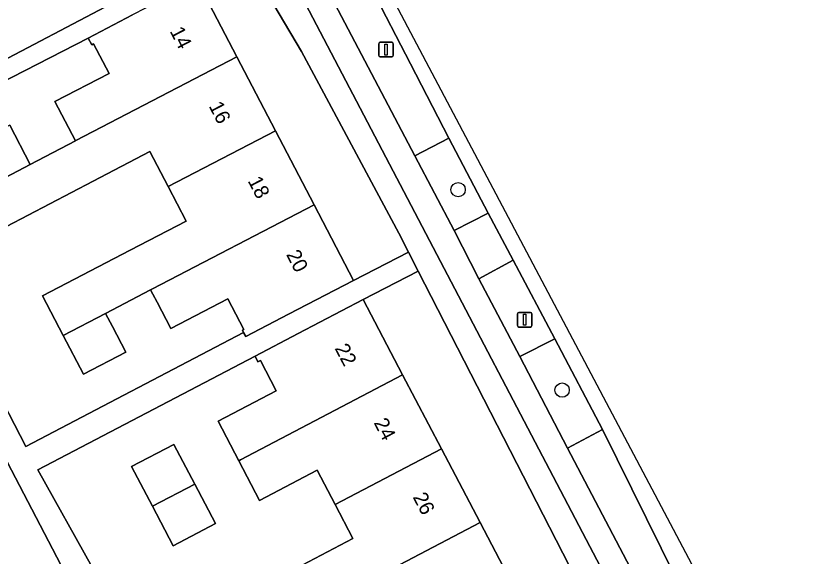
# Model space of a CAD drawing. Extents: x 158352 to 159489, y 383828 to 384603.
# Drawn here: x 159419.9 to 159474, y 384362.4 to 384399.3 of the extents above; entities that cross this region are included whole.
import ezdxf

# ---------------------------------------------------------------- set-up
doc = ezdxf.new("R2010")
doc.units = 0
for name, color, linetype in [('IMGEO_Berm_open', 7, 'Continuous'), ('IMGEO_Boom', 7, 'Continuous'), ('IMGEO_Erf', 7, 'Continuous'), ('IMGEO_Fietspad_gesloten', 7, 'Continuous'), ('IMGEO_Groenvoorziening', 7, 'Continuous'), ('IMGEO_Lichtmast', 7, 'Continuous'), ('IMGEO_Pand', 7, 'Continuous'), ('IMGEO_Pand_nummerreeks', 7, 'Continuous'), ('IMGEO_Parkeervlak_open', 7, 'Continuous'), ('IMGEO_Voetpad_open', 7, 'Continuous')]:
    doc.layers.add(name, color=color, linetype=linetype)

msp = doc.modelspace()

# ---------------------------------------------------------------- linework, layer by layer
at = {"layer": 'IMGEO_Berm_open'}
msp.add_lwpolyline([(159439.889, 384403.589), (159447.179, 384389.739), (159449.48, 384390.945), (159446.885, 384396.013), (159444.219, 384401.178)], dxfattribs=at)
for points in [[(159453.882, 384382.602), (159451.532, 384381.342), (159454.333, 384376.031), (159456.726, 384377.243)], [(159459.974, 384371.039), (159457.593, 384369.773), (159462.832, 384359.798), (159464.982, 384360.927)]]:
    msp.add_lwpolyline(points, close=True, dxfattribs=at)
at = {"layer": 'IMGEO_Boom'}
for centre in [(159450.126, 384387.418), (159457.227, 384373.738)]:
    msp.add_circle(centre, 0.489, dxfattribs=at)
at = {"layer": 'IMGEO_Erf'}
for points in [[(159418.001, 384430.417), (159411.861, 384426.479), (159410.448, 384424.987), (159408.479, 384421.782), (159407.524, 384418.251), (159407.398, 384412.188), (159408.093, 384412.173), (159409.735, 384412.138), (159409.708, 384410.874), (159409.668, 384408.953), (159407.646, 384408.996), (159407.329, 384409.003), (159405.824, 384400.923), (159406.202, 384399.615), (159406.511, 384398.875), (159409.128, 384399.967), (159410.206, 384397.385), (159411.516, 384394.244), (159408.9, 384393.152), (159409.411, 384391.928), (159409.67, 384391.306), (159434.872, 384404.57), (159432.656, 384408.316)], [(159439.435, 384396.855), (159435.592, 384403.352), (159432.337, 384401.656), (159435.025, 384396.497), (159437.658, 384391.444), (159440.291, 384386.39), (159442.981, 384381.228), (159446.741, 384383.154), (159446.075, 384384.455)], [(159447.408, 384381.853), (159443.634, 384379.92), (159446.335, 384374.774), (159448.981, 384369.733), (159451.626, 384364.693), (159454.272, 384359.652), (159456.918, 384354.611), (159459.619, 384349.465), (159463.089, 384351.242)], [(159429.253, 384365.806), (159427.834, 384368.51), (159430.724, 384370.027), (159432.143, 384367.323), (159433.556, 384364.63), (159430.666, 384363.113)]]:
    msp.add_lwpolyline(points, close=True, dxfattribs=at)
for points in [[(159419.519, 384391.821), (159420.915, 384389.143), (159423.998, 384390.749), (159422.602, 384393.428), (159426.296, 384395.353), (159425.246, 384397.367), (159425.11, 384397.295), (159424.866, 384397.763), (159410.131, 384390.201), (159420.614, 384369.891), (159435.481, 384377.679), (159435.409, 384377.817), (159435.507, 384377.869), (159434.413, 384379.97), (159430.512, 384377.938), (159429.575, 384379.736), (159429.284, 384380.295), (159429.137, 384380.576), (159426.062, 384378.973), (159426.523, 384378.089), (159427.436, 384376.336), (159424.541, 384374.828), (159423.167, 384377.465), (159421.757, 384380.17), (159427.728, 384383.282), (159431.554, 384385.276), (159430.33, 384387.624), (159429.082, 384390.02), (159425.211, 384388.002), (159419.285, 384384.913)], [(159439.038, 384361.557), (159442.949, 384363.61), (159441.732, 384365.928), (159440.5, 384368.276), (159436.567, 384366.211), (159435.153, 384368.904), (159433.734, 384371.607), (159437.711, 384373.695), (159436.627, 384375.76), (159436.46, 384375.673), (159436.262, 384376.051), (159421.442, 384368.288), (159425.151, 384361.658)], [(159423.854, 384360.19), (159419.075, 384369.366)]]:
    msp.add_lwpolyline(points, dxfattribs=at)
at = {"layer": 'IMGEO_Fietspad_gesloten'}
for points in [[(159397.365, 384464.463), (159435.949, 384406.858), (159437.986, 384403.423), (159467.312, 384347.423), (159469.212, 384343.421), (159469.232, 384343.372), (159469.504, 384342.815)], [(159469.073, 384347.837), (159467.017, 384351.772), (159462.832, 384359.798), (159457.593, 384369.773), (159454.333, 384376.031), (159451.532, 384381.342), (159449.862, 384384.638), (159447.179, 384389.739), (159439.889, 384403.589)]]:
    msp.add_lwpolyline(points, dxfattribs=at)
at = {"layer": 'IMGEO_Groenvoorziening'}
for points in [[(159449.48, 384390.945), (159447.179, 384389.739), (159449.862, 384384.638), (159452.178, 384385.825)], [(159456.726, 384377.243), (159454.333, 384376.031), (159457.593, 384369.773), (159459.974, 384371.039)]]:
    msp.add_lwpolyline(points, close=True, dxfattribs=at)
at = {"layer": 'IMGEO_Lichtmast'}
for p, q in [((159444.706, 384396.581), (159444.706, 384397.381)), ((159444.706, 384397.381), (159444.706, 384396.581)), ((159444.806, 384397.481), (159445.596, 384397.481)), ((159445.596, 384397.481), (159444.806, 384397.481)), ((159445.696, 384397.381), (159445.696, 384396.581)), ((159445.696, 384396.581), (159445.696, 384397.381)), ((159445.596, 384396.481), (159444.806, 384396.481)), ((159444.806, 384396.481), (159445.596, 384396.481)), ((159454.268, 384379.041), (159455.058, 384379.041)), ((159455.058, 384379.041), (159454.268, 384379.041)), ((159454.168, 384378.141), (159454.168, 384378.941)), ((159454.168, 384378.941), (159454.168, 384378.141)), ((159455.158, 384378.941), (159455.158, 384378.141)), ((159455.158, 384378.141), (159455.158, 384378.941)), ((159455.058, 384378.041), (159454.268, 384378.041)), ((159454.268, 384378.041), (159455.058, 384378.041))]:
    msp.add_line(p, q, dxfattribs=at)
for points in [[(159445.126, 384397.356), (159445.276, 384397.356), (159445.276, 384396.606), (159445.126, 384396.606), (159445.126, 384397.356)], [(159454.588, 384378.916), (159454.738, 384378.916), (159454.738, 384378.166), (159454.588, 384378.166), (159454.588, 384378.916)]]:
    msp.add_lwpolyline(points, dxfattribs=at)
for centre, start, end in [((159444.806, 384397.381), 90, 180), ((159444.806, 384397.381), 90, 180), ((159445.596, 384397.381), 0, 90), ((159445.596, 384397.381), 360, 90), ((159444.806, 384396.581), 180, 270), ((159444.806, 384396.581), 180, 270), ((159445.596, 384396.581), 270, 0), ((159445.596, 384396.581), 270, 0), ((159454.268, 384378.941), 90, 180), ((159454.268, 384378.941), 90, 180), ((159455.058, 384378.941), 0, 90), ((159455.058, 384378.941), 360, 90), ((159454.268, 384378.141), 180, 270), ((159454.268, 384378.141), 180, 270), ((159455.058, 384378.141), 270, 0), ((159455.058, 384378.141), 270, 0)]:
    msp.add_arc(centre, 0.1, start, end, dxfattribs=at)
at = {"layer": 'IMGEO_Pand'}
for points in [[(159435.025, 384396.497), (159432.337, 384401.656), (159427.903, 384399.346), (159424.866, 384397.763), (159425.11, 384397.295), (159425.246, 384397.367), (159426.296, 384395.353), (159422.602, 384393.428), (159423.998, 384390.749), (159424.038, 384390.77)], [(159429.082, 384390.02), (159430.33, 384387.624), (159437.658, 384391.444), (159435.025, 384396.497), (159424.038, 384390.77), (159423.998, 384390.749), (159420.915, 384389.143), (159417.899, 384387.571), (159419.285, 384384.913), (159425.211, 384388.002)], [(159419.519, 384391.821), (159416.503, 384390.249), (159417.899, 384387.571), (159420.915, 384389.143)], [(159440.291, 384386.39), (159437.658, 384391.444), (159430.33, 384387.624), (159431.554, 384385.276), (159427.728, 384383.282), (159421.757, 384380.17), (159423.167, 384377.465), (159426.062, 384378.973), (159429.137, 384380.576), (159429.261, 384380.641)], [(159442.981, 384381.228), (159440.291, 384386.39), (159429.261, 384380.641), (159429.137, 384380.576), (159429.284, 384380.295), (159429.575, 384379.736), (159430.512, 384377.938), (159434.413, 384379.97), (159435.507, 384377.869), (159435.409, 384377.817), (159435.481, 384377.679), (159435.629, 384377.397), (159438.547, 384378.918)], [(159435.153, 384368.904), (159435.274, 384368.967), (159446.335, 384374.774), (159443.634, 384379.92), (159439.207, 384377.597), (159436.262, 384376.051), (159436.46, 384375.673), (159436.627, 384375.76), (159437.711, 384373.695), (159433.734, 384371.607)], [(159426.062, 384378.973), (159423.167, 384377.465), (159424.541, 384374.828), (159427.436, 384376.336), (159426.523, 384378.089)], [(159448.981, 384369.733), (159446.335, 384374.774), (159435.274, 384368.967), (159435.153, 384368.904), (159436.567, 384366.211), (159440.5, 384368.276), (159441.732, 384365.928)], [(159429.253, 384365.806), (159432.143, 384367.323), (159430.724, 384370.027), (159427.834, 384368.51)], [(159451.626, 384364.693), (159448.981, 384369.733), (159441.732, 384365.928), (159442.949, 384363.61), (159439.038, 384361.557), (159440.467, 384358.835), (159440.671, 384358.942)], [(159429.253, 384365.806), (159430.666, 384363.113), (159433.556, 384364.63), (159432.143, 384367.323)], [(159447, 384355.835), (159447.149, 384355.913), (159454.272, 384359.652), (159451.626, 384364.693), (159440.671, 384358.942), (159440.467, 384358.835), (159441.827, 384356.244), (159445.714, 384358.285)]]:
    msp.add_lwpolyline(points, close=True, dxfattribs=at)
at = {"layer": 'IMGEO_Parkeervlak_open'}
for points in [[(159474.02, 384346.848), (159438.758, 384413.552), (159405.512, 384462.761), (159405.265, 384461.201)], [(159444.219, 384401.178), (159446.885, 384396.013), (159449.48, 384390.945), (159452.178, 384385.825), (159453.882, 384382.602), (159456.726, 384377.243), (159459.974, 384371.039), (159464.982, 384360.927), (159466.262, 384358.348), (159467.91, 384357.742)]]:
    msp.add_lwpolyline(points, dxfattribs=at)
at = {"layer": 'IMGEO_Voetpad_open'}
for points in [[(159469.504, 384342.815), (159469.232, 384343.372), (159469.212, 384343.421), (159467.312, 384347.423), (159437.986, 384403.423), (159435.949, 384406.858), (159397.365, 384464.463)], [(159404.534, 384450.643), (159410.948, 384441.053), (159417.238, 384431.568), (159418.001, 384430.417), (159432.656, 384408.316), (159434.872, 384404.57), (159435.592, 384403.352), (159439.435, 384396.855), (159446.075, 384384.455), (159446.741, 384383.154), (159447.408, 384381.853), (159463.089, 384351.242), (159463.775, 384349.902), (159467.673, 384342.293), (159468.506, 384340.506), (159470.123, 384336.201), (159470.263, 384335.667)], [(159434.872, 384404.57), (159409.67, 384391.306), (159409.411, 384391.928), (159408.9, 384393.152), (159407.798, 384395.791), (159406.511, 384398.875), (159406.202, 384399.615)], [(159425.151, 384361.658), (159421.442, 384368.288), (159436.262, 384376.051), (159439.207, 384377.597), (159443.634, 384379.92), (159447.408, 384381.853), (159446.741, 384383.154), (159442.981, 384381.228), (159438.547, 384378.918), (159435.629, 384377.397), (159435.481, 384377.679), (159420.614, 384369.891), (159410.131, 384390.201), (159424.866, 384397.763), (159427.903, 384399.346)], [(159419.075, 384369.366), (159423.854, 384360.19), (159423.658, 384360.09), (159426.655, 384354.203), (159428.968, 384350.299), (159428.862, 384350.243), (159432.135, 384344.049), (159433.521, 384341.427), (159434.224, 384340.097), (159433.996, 384338.655), (159421.722, 384332.016), (159418.563, 384330.353)]]:
    msp.add_lwpolyline(points, dxfattribs=at)
msp.add_lwpolyline([(159452.178, 384385.825), (159449.862, 384384.638), (159451.532, 384381.342), (159453.882, 384382.602)], close=True, dxfattribs=at)

# ---------------------------------------------------------------- texts
at = {"layer": 'IMGEO_Pand_nummerreeks'}
for s, rotation, p in [('14', 297.519, (159430.419, 384398.238)), ('16', 297.519, (159433.08, 384393.131)), ('18', 297.519, (159435.743, 384388.022)), ('20', 297.519, (159438.362, 384382.995)), ('22', 297.6938, (159441.676, 384376.592)), ('24', 297.6938, (159444.341, 384371.513)), ('26', 297.6938, (159447.006, 384366.438))]:
    msp.add_text(s, height=1, rotation=rotation, dxfattribs=at).set_placement(p)

doc.saveas('drawing.dxf')
